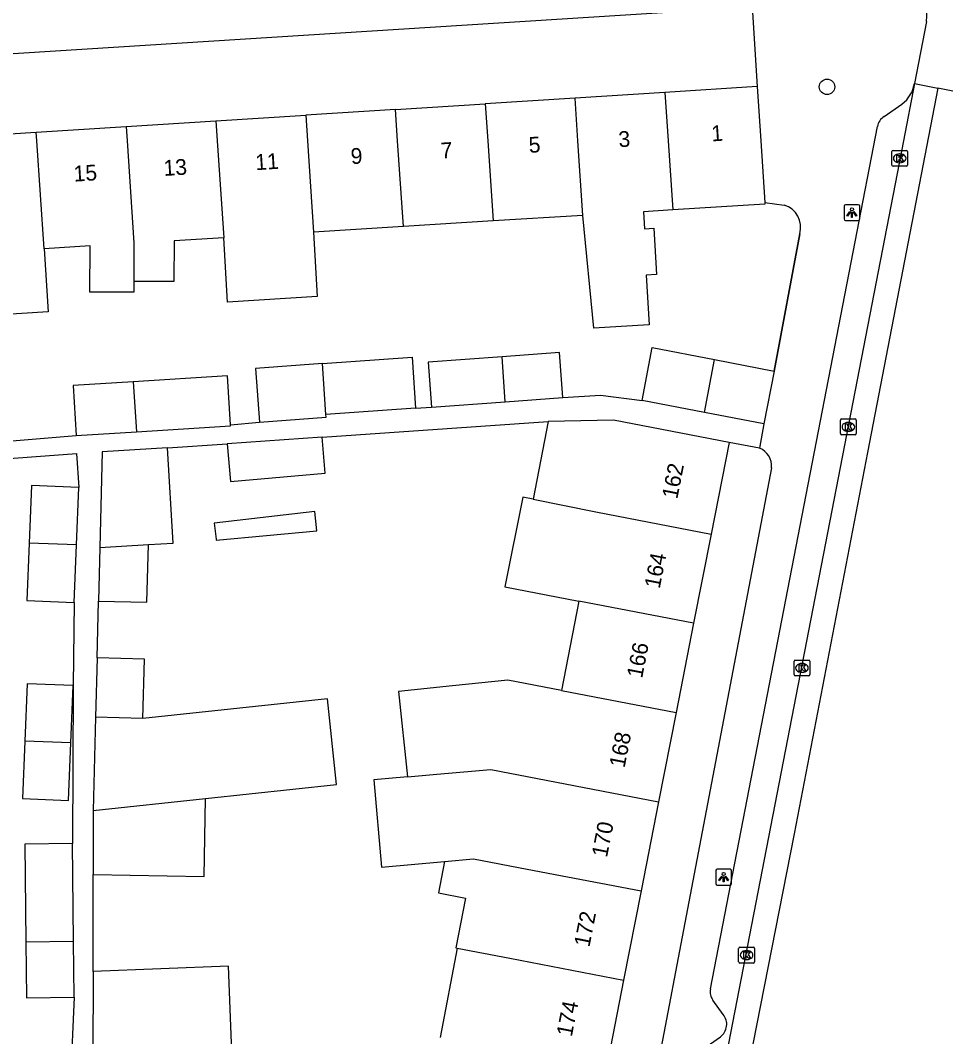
# Model space of a CAD drawing. Extents: x 159053 to 160041, y 380450 to 381422.
# Drawn here: x 159933.3 to 159992.2, y 380943.4 to 381007.6 of the extents above; entities that cross this region are included whole.
import ezdxf

# ---------------------------------------------------------------- set-up
doc = ezdxf.new("R2010")
doc.units = 0
for name, color, linetype in [('IMGEO_Boom', 7, 'Continuous'), ('IMGEO_Kolk', 7, 'Continuous'), ('IMGEO_Lichtpunt', 7, 'Continuous'), ('IMGEO_Muur', 7, 'Continuous'), ('IMGEO_Pand', 7, 'Continuous'), ('IMGEO_Pand_nummerreeks', 7, 'Continuous'), ('IMGEO_Rijbaan_lokaal_gesloten', 7, 'Continuous'), ('IMGEO_Rijbaan_lokaal_open', 7, 'Continuous'), ('IMGEO_Voetpad_open', 7, 'Continuous')]:
    doc.layers.add(name, color=color, linetype=linetype)

msp = doc.modelspace()

# ---------------------------------------------------------------- linework, layer by layer
at = {"layer": 'IMGEO_Boom'}
msp.add_circle((159984.26, 381003.419), 0.489, dxfattribs=at)
at = {"layer": 'IMGEO_Kolk'}
for p, q in [((159988.357, 380998.473), (159988.357, 380999.325)), ((159988.432, 380999.399), (159989.284, 380999.399)), ((159988.845, 380999.179), (159988.87, 380999.179)), ((159989.358, 380999.325), (159989.358, 380998.473)), ((159989.284, 380998.399), (159988.432, 380998.399)), ((159988.868, 380998.619), (159988.843, 380998.619)), ((159985.108, 380981.487), (159985.108, 380982.339)), ((159985.183, 380982.413), (159986.035, 380982.413)), ((159985.596, 380982.193), (159985.621, 380982.193)), ((159986.109, 380982.339), (159986.109, 380981.487)), ((159985.619, 380981.633), (159985.594, 380981.633)), ((159986.035, 380981.413), (159985.183, 380981.413)), ((159982.175, 380966.245), (159982.175, 380967.097)), ((159982.25, 380967.171), (159983.102, 380967.171)), ((159982.663, 380966.951), (159982.688, 380966.951)), ((159983.176, 380967.097), (159983.176, 380966.245)), ((159983.102, 380966.171), (159982.25, 380966.171)), ((159982.686, 380966.391), (159982.661, 380966.391)), ((159978.674, 380948.081), (159978.674, 380948.933)), ((159978.749, 380949.007), (159979.601, 380949.007)), ((159979.162, 380948.787), (159979.187, 380948.787)), ((159979.675, 380948.933), (159979.675, 380948.081)), ((159979.185, 380948.227), (159979.16, 380948.227)), ((159979.601, 380948.007), (159978.749, 380948.007))]:
    msp.add_line(p, q, dxfattribs=at)
for points in [[(159988.357, 380998.473), (159988.357, 380999.325)], [(159988.432, 380999.399), (159989.284, 380999.399)], [(159988.678, 380999.099), (159988.801, 380999.099), (159988.801, 380998.948), (159988.931, 380999.099), (159989.095, 380999.099), (159988.949, 380998.948), (159989.102, 380998.699), (159988.95, 380998.699), (159988.865, 380998.863), (159988.801, 380998.796), (159988.801, 380998.699), (159988.678, 380998.699), (159988.678, 380999.099)], [(159989.358, 380999.325), (159989.358, 380998.473)], [(159989.284, 380998.399), (159988.432, 380998.399)], [(159985.108, 380981.487), (159985.108, 380982.339)], [(159985.183, 380982.413), (159986.035, 380982.413)], [(159986.109, 380982.339), (159986.109, 380981.487)], [(159985.429, 380982.113), (159985.552, 380982.113), (159985.552, 380981.962), (159985.682, 380982.113), (159985.846, 380982.113), (159985.7, 380981.962), (159985.853, 380981.713), (159985.701, 380981.713), (159985.616, 380981.877), (159985.552, 380981.81), (159985.552, 380981.713), (159985.429, 380981.713), (159985.429, 380982.113)], [(159986.035, 380981.413), (159985.183, 380981.413)], [(159982.175, 380966.245), (159982.175, 380967.097)], [(159982.25, 380967.171), (159983.102, 380967.171)], [(159982.496, 380966.871), (159982.619, 380966.871), (159982.619, 380966.72), (159982.749, 380966.871), (159982.913, 380966.871), (159982.767, 380966.72), (159982.92, 380966.471), (159982.768, 380966.471), (159982.683, 380966.635), (159982.619, 380966.568), (159982.619, 380966.471), (159982.496, 380966.471), (159982.496, 380966.871)], [(159983.176, 380967.097), (159983.176, 380966.245)], [(159983.102, 380966.171), (159982.25, 380966.171)], [(159978.674, 380948.081), (159978.674, 380948.933)], [(159978.749, 380949.007), (159979.601, 380949.007)], [(159979.675, 380948.933), (159979.675, 380948.081)], [(159978.995, 380948.707), (159979.118, 380948.707), (159979.118, 380948.556), (159979.248, 380948.707), (159979.412, 380948.707), (159979.266, 380948.556), (159979.419, 380948.307), (159979.267, 380948.307), (159979.182, 380948.471), (159979.118, 380948.404), (159979.118, 380948.307), (159978.995, 380948.307), (159978.995, 380948.707)], [(159979.601, 380948.007), (159978.749, 380948.007)]]:
    msp.add_lwpolyline(points, dxfattribs=at)
for centre, start, end in [((159988.434, 380999.323), 91.55205, 178.44795), ((159988.434, 380999.323), 91.55205, 178.44795), ((159989.282, 380999.323), 1.55205, 88.44795), ((159989.282, 380999.323), 1.55205, 88.44795), ((159988.434, 380998.475), 181.55205, 268.44795), ((159988.434, 380998.475), 181.55205, 268.44795), ((159989.282, 380998.475), 271.55205, 358.44795), ((159989.282, 380998.475), 271.55205, 358.44795), ((159985.185, 380982.337), 91.55205, 178.44795), ((159985.185, 380982.337), 91.55205, 178.44795), ((159986.033, 380982.337), 1.55205, 88.44795), ((159986.033, 380982.337), 1.55205, 88.44795), ((159985.185, 380981.489), 181.55205, 268.44795), ((159985.185, 380981.489), 181.55205, 268.44795), ((159986.033, 380981.489), 271.55205, 358.44795), ((159986.033, 380981.489), 271.55205, 358.44795), ((159982.252, 380967.095), 91.55205, 178.44795), ((159982.252, 380967.095), 91.55205, 178.44795), ((159983.1, 380967.095), 1.55205, 88.44795), ((159983.1, 380967.095), 1.55205, 88.44795), ((159982.252, 380966.247), 181.55205, 268.44795), ((159982.252, 380966.247), 181.55205, 268.44795), ((159983.1, 380966.247), 271.55205, 358.44795), ((159983.1, 380966.247), 271.55205, 358.44795), ((159978.751, 380948.931), 91.55205, 178.44795), ((159978.751, 380948.931), 91.55205, 178.44795), ((159979.599, 380948.931), 1.55205, 88.44795), ((159979.599, 380948.931), 1.55205, 88.44795), ((159978.751, 380948.083), 181.55205, 268.44795), ((159978.751, 380948.083), 181.55205, 268.44795), ((159979.599, 380948.083), 271.55205, 358.44795), ((159979.599, 380948.083), 271.55205, 358.44795)]:
    msp.add_arc(centre, 0.0765, start, end, dxfattribs=at)
for centre, major_axis, ratio, start_param, end_param in [((159988.844, 380998.899), (-0.387, 0.002), 0.722429, 4.712389, 7.853982), ((159988.869, 380998.899), (-0.39, 0.002), 0.717154, 1.570796, 4.712389), ((159985.595, 380981.913), (-0.387, 0.002), 0.722429, 4.712389, 7.853982), ((159985.62, 380981.913), (-0.39, 0.002), 0.717154, 1.570796, 4.712389), ((159982.662, 380966.671), (-0.387, 0.002), 0.722429, 4.712389, 7.853982), ((159982.687, 380966.671), (-0.39, 0.002), 0.717154, 1.570796, 4.712389), ((159979.161, 380948.507), (-0.387, 0.002), 0.722429, 4.712389, 7.853982), ((159979.186, 380948.507), (-0.39, 0.002), 0.717154, 1.570796, 4.712389)]:
    msp.add_ellipse(centre, major_axis=major_axis, ratio=ratio, start_param=start_param, end_param=end_param, dxfattribs=at)
at = {"layer": 'IMGEO_Lichtpunt'}
for p, q in [((159985.335, 380995.869), (159985.335, 380995.062)), ((159985.335, 380995.869), (159985.335, 380995.062)), ((159986.237, 380995.964), (159985.429, 380995.964)), ((159986.237, 380995.964), (159985.429, 380995.964)), ((159986.331, 380995.062), (159986.331, 380995.869)), ((159986.331, 380995.062), (159986.331, 380995.869)), ((159985.429, 380994.968), (159986.237, 380994.968)), ((159985.429, 380994.968), (159986.237, 380994.968)), ((159978.128, 380953.935), (159977.32, 380953.935)), ((159978.128, 380953.935), (159977.32, 380953.935)), ((159977.226, 380953.84), (159977.226, 380953.033)), ((159977.226, 380953.84), (159977.226, 380953.033)), ((159978.222, 380953.033), (159978.222, 380953.84)), ((159978.222, 380953.033), (159978.222, 380953.84)), ((159977.32, 380952.939), (159978.128, 380952.939)), ((159977.32, 380952.939), (159978.128, 380952.939))]:
    msp.add_line(p, q, dxfattribs=at)
for points in [[(159985.709, 380995.533), (159985.748, 380995.505), (159985.56, 380995.243), (159985.522, 380995.27), (159985.709, 380995.533)], [(159985.811, 380995.485), (159985.858, 380995.485), (159985.858, 380995.163), (159985.811, 380995.163), (159985.811, 380995.485)], [(159985.921, 380995.505), (159985.959, 380995.532), (159986.146, 380995.27), (159986.107, 380995.242), (159985.921, 380995.505)], [(159977.6, 380953.504), (159977.639, 380953.476), (159977.451, 380953.214), (159977.413, 380953.241), (159977.6, 380953.504)], [(159977.702, 380953.456), (159977.749, 380953.456), (159977.749, 380953.134), (159977.702, 380953.134), (159977.702, 380953.456)], [(159977.812, 380953.476), (159977.85, 380953.503), (159978.037, 380953.241), (159977.998, 380953.213), (159977.812, 380953.476)]]:
    msp.add_lwpolyline(points, dxfattribs=at)
for centre in [(159985.834, 380995.667), (159977.725, 380953.638)]:
    msp.add_circle(centre, 0.0994, dxfattribs=at)
for centre, start, end in [((159985.429, 380995.869), 90, 180), ((159985.429, 380995.869), 90, 180), ((159986.237, 380995.869), 0, 90), ((159986.237, 380995.869), 0, 90), ((159985.429, 380995.062), 180, 270), ((159985.429, 380995.062), 180, 270), ((159986.237, 380995.062), 270, 0), ((159986.237, 380995.062), 270, 360), ((159977.32, 380953.84), 90, 180), ((159977.32, 380953.84), 90, 180), ((159978.128, 380953.84), 0, 90), ((159978.128, 380953.84), 0, 90), ((159977.32, 380953.033), 180, 270), ((159977.32, 380953.033), 180, 270), ((159978.128, 380953.033), 270, 0), ((159978.128, 380953.033), 270, 360)]:
    msp.add_arc(centre, 0.0946, start, end, dxfattribs=at)
at = {"layer": 'IMGEO_Muur'}
for points in [[(159980.326, 380996.109), (159981.552, 380995.942)], [(159980.919, 380985.443), (159982.539, 380994.129)]]:
    msp.add_lwpolyline(points, dxfattribs=at)
msp.add_arc((159981.135, 380994.54), 1.463, 343.68737, 73.44051, dxfattribs=at)
at = {"layer": 'IMGEO_Pand'}
for points in [[(159979.84, 381003.432), (159974.01, 381003.064)], [(159979.84, 381003.432), (159980.068, 381000), (159980.326, 380996.109)], [(159974.01, 381003.064), (159968.333, 381002.706)], [(159974.01, 381003.064), (159974.216, 381000), (159974.508, 380995.637)], [(159956.979, 381001.989), (159962.656, 381002.347)], [(159968.333, 381002.706), (159962.656, 381002.347)], [(159962.656, 381002.347), (159962.813, 381000), (159963.153, 380994.934)], [(159968.83, 380995.285), (159968.514, 381000), (159968.333, 381002.706)], [(159945.627, 381001.273), (159951.302, 381001.631)], [(159956.979, 381001.989), (159951.302, 381001.631)], [(159951.302, 381001.631), (159951.411, 381000), (159951.799, 380994.231)], [(159957.476, 380994.582), (159957.112, 381000), (159956.979, 381001.989)], [(159934.272, 381000.556), (159939.949, 381000.914)], [(159939.949, 381000.914), (159945.627, 381001.273)], [(159939.949, 381000.914), (159940.01, 381000), (159940.442, 380993.557), (159940.431, 380991.113)], [(159945.627, 381001.273), (159945.712, 381000), (159946.12, 380993.879)], [(159928.596, 381000.198), (159934.272, 381000.556)], [(159934.767, 380993.177), (159934.309, 381000), (159934.272, 381000.556)], [(159980.326, 380996.109), (159980.333, 380995.997), (159974.508, 380995.637)], [(159968.83, 380995.285), (159963.153, 380994.934)], [(159974.508, 380995.637), (159972.65, 380995.522), (159972.716, 380994.446), (159973.304, 380994.483), (159973.486, 380991.544), (159972.83, 380991.503), (159973.021, 380988.363), (159971.25, 380988.255), (159969.52, 380988.149), (159968.83, 380995.285)], [(159957.476, 380994.582), (159951.799, 380994.231)], [(159963.153, 380994.934), (159957.476, 380994.582)], [(159946.12, 380993.879), (159942.981, 380993.685), (159942.97, 380991.101), (159940.431, 380991.113)], [(159951.799, 380994.231), (159952.026, 380990.154), (159946.353, 380989.796), (159946.12, 380993.879)], [(159934.767, 380993.177), (159935.014, 380989.184), (159929.338, 380988.833)], [(159940.431, 380991.113), (159940.428, 380990.43), (159937.653, 380990.442), (159937.666, 380993.356), (159934.767, 380993.177)], [(159972.566, 380983.589), (159973.21, 380986.928), (159977.157, 380986.168)], [(159952.358, 380985.913), (159958.031, 380986.323), (159958.248, 380983.098)], [(159963.729, 380986.347), (159959.045, 380986.009), (159959.25, 380983.17)], [(159967.554, 380983.77), (159967.349, 380986.608), (159963.729, 380986.347)], [(159963.92, 380983.507), (159963.729, 380986.347)], [(159976.512, 380982.828), (159977.157, 380986.168)], [(159977.157, 380986.168), (159980.919, 380985.443)], [(159952.358, 380985.913), (159948.132, 380985.608), (159948.377, 380982.217)], [(159952.575, 380982.688), (159952.358, 380985.913)], [(159980.919, 380985.443), (159980.275, 380982.103)], [(159940.403, 380984.765), (159936.602, 380984.53), (159936.797, 380981.367)], [(159946.55, 380982.04), (159946.359, 380985.133), (159940.403, 380984.765)], [(159940.403, 380984.765), (159940.598, 380981.602)], [(159959.25, 380983.17), (159963.92, 380983.507)], [(159963.92, 380983.507), (159967.554, 380983.77)], [(159976.512, 380982.828), (159972.566, 380983.589)], [(159958.248, 380983.098), (159952.575, 380982.688)], [(159980.275, 380982.103), (159976.512, 380982.828)], [(159948.377, 380982.217), (159952.586, 380982.521), (159952.575, 380982.688)], [(159966.625, 380982.251), (159965.679, 380977.342)], [(159978.07, 380980.923), (159973.161, 380981.869), (159970.764, 380982.331), (159966.625, 380982.251)], [(159936.797, 380981.367), (159940.598, 380981.602)], [(159940.598, 380981.602), (159946.554, 380981.97), (159946.55, 380982.04)], [(159952.336, 380981.26), (159946.327, 380980.843)], [(159946.327, 380980.843), (159946.538, 380978.463), (159952.537, 380978.996), (159952.336, 380981.26)], [(159978.07, 380980.923), (159976.935, 380975.136)], [(159942.56, 380980.582), (159938.44, 380980.328), (159938.284, 380974.295)], [(159941.357, 380974.476), (159942.915, 380974.568), (159942.56, 380980.582)], [(159936.952, 380978.089), (159933.967, 380978.21), (159933.819, 380974.57)], [(159936.804, 380974.449), (159936.952, 380978.089)], [(159965.679, 380977.342), (159965.036, 380977.472), (159963.887, 380971.792), (159968.56, 380970.892)], [(159965.679, 380977.342), (159969.648, 380976.539), (159976.935, 380975.136)], [(159945.644, 380974.803), (159945.649, 380974.759), (159952.015, 380975.35), (159951.871, 380976.565), (159945.524, 380975.816), (159945.644, 380974.803)], [(159976.935, 380975.136), (159975.828, 380969.492)], [(159933.819, 380974.57), (159933.67, 380970.93), (159936.655, 380970.809)], [(159936.804, 380974.449), (159933.819, 380974.57)], [(159936.655, 380970.809), (159936.804, 380974.449)], [(159938.196, 380970.902), (159941.251, 380970.823), (159941.357, 380974.476)], [(159938.284, 380974.295), (159941.357, 380974.476)], [(159938.284, 380974.295), (159938.196, 380970.902)], [(159968.56, 380970.892), (159967.472, 380965.246)], [(159975.828, 380969.492), (159968.56, 380970.892)], [(159975.828, 380969.492), (159974.721, 380963.851)], [(159938.114, 380967.299), (159938.017, 380963.552)], [(159941.013, 380963.475), (159941.11, 380967.221), (159938.114, 380967.299)], [(159936.594, 380965.555), (159933.693, 380965.673), (159933.545, 380962.043)], [(159936.446, 380961.925), (159936.594, 380965.555)], [(159967.472, 380965.246), (159964.072, 380965.9), (159960.583, 380965.536), (159957.172, 380965.179), (159957.736, 380959.78)], [(159967.472, 380965.246), (159974.721, 380963.851)], [(159944.967, 380958.411), (159953.255, 380959.299), (159952.673, 380964.724), (159941.013, 380963.475)], [(159938.017, 380963.552), (159937.864, 380957.649)], [(159941.013, 380963.475), (159938.017, 380963.552)], [(159974.721, 380963.851), (159973.614, 380958.208)], [(159933.545, 380962.043), (159933.398, 380958.413), (159936.298, 380958.294), (159936.446, 380961.925)], [(159936.446, 380961.925), (159933.545, 380962.043)], [(159957.736, 380959.78), (159955.606, 380959.59), (159956.098, 380954.071), (159960.076, 380954.426)], [(159957.736, 380959.78), (159959.585, 380959.945), (159963.008, 380960.25), (159973.614, 380958.208)], [(159937.864, 380957.649), (159944.967, 380958.411)], [(159937.864, 380953.597), (159944.889, 380953.485), (159944.967, 380958.411)], [(159973.614, 380958.208), (159972.507, 380952.565)], [(159937.864, 380957.649), (159937.864, 380953.597)], [(159936.565, 380955.564), (159933.549, 380955.532), (159933.615, 380949.349)], [(159936.631, 380949.381), (159936.565, 380955.564)], [(159960.076, 380954.426), (159961.921, 380954.603), (159965.296, 380953.954), (159972.507, 380952.565)], [(159960.076, 380954.426), (159959.694, 380952.442), (159961.405, 380952.113), (159960.798, 380948.965), (159960.88, 380948.949)], [(159972.507, 380952.565), (159971.401, 380946.923)], [(159933.615, 380949.349), (159936.631, 380949.381)], [(159936.668, 380945.845), (159936.631, 380949.381)], [(159933.615, 380949.349), (159933.652, 380945.813), (159936.668, 380945.845)], [(159960.88, 380948.949), (159959.793, 380943.301)], [(159960.88, 380948.949), (159964.208, 380948.308), (159971.401, 380946.923)], [(159937.863, 380947.481), (159937.841, 380942.061)], [(159940.884, 380942.04), (159946.625, 380942.394), (159946.42, 380947.805), (159937.863, 380947.481)], [(159971.401, 380946.923), (159970.294, 380941.28)]]:
    msp.add_lwpolyline(points, dxfattribs=at)
at = {"layer": 'IMGEO_Rijbaan_lokaal_gesloten'}
for points in [[(159989.783, 381003.618), (159989.087, 381000), (159973.351, 380918.792), (159973.157, 380917.46), (159972.955, 380915.322), (159972.773, 380911.751)], [(159991.264, 381003.327), (159986.814, 380980.291), (159982.186, 380956.184), (159976.732, 380928.397), (159975.654, 380922.688), (159974.829, 380917.74), (159974.322, 380913.489), (159974.069, 380906.385), (159972.959, 380886.176)]]:
    msp.add_lwpolyline(points, dxfattribs=at)
at = {"layer": 'IMGEO_Rijbaan_lokaal_open'}
for points in [[(159990.545, 381007.558), (159989.783, 381003.618)], [(159989.783, 381003.618), (159991.264, 381003.327)], [(159992.204, 381003.143), (159991.264, 381003.327)]]:
    msp.add_lwpolyline(points, dxfattribs=at)
msp.add_arc((159984.486, 381008.113), 6.084, 354.76199, 90.92361, dxfattribs=at)
at = {"layer": 'IMGEO_Voetpad_open'}
for points in [[(159897.082, 381003.262), (159979.529, 381008.47)], [(159979.529, 381008.47), (159979.84, 381003.432)], [(159987.877, 381001.534), (159988.98, 381002.326), (159989.31, 381002.602), (159989.64, 381003.102), (159989.783, 381003.618)], [(159976.886, 380946.368), (159986.043, 380993.616), (159987.447, 381000.909)], [(159980.326, 380996.109), (159981.552, 380995.942)], [(159982.539, 380994.129), (159980.919, 380985.443)], [(159967.554, 380983.77), (159969.938, 380983.912), (159972.566, 380983.589)], [(159958.248, 380983.098), (159959.25, 380983.17)], [(159946.55, 380982.04), (159948.377, 380982.217)], [(159952.336, 380981.26), (159966.625, 380982.251)], [(159980.275, 380982.103), (159979.998, 380980.576)], [(159932.491, 380981.009), (159936.797, 380981.367)], [(159979.998, 380980.576), (159978.07, 380980.923)], [(159907.71, 380976.042), (159924.877, 380979.346), (159936.812, 380980.24), (159936.952, 380978.089)], [(159942.56, 380980.582), (159946.327, 380980.843)], [(159980.751, 380979.327), (159968.22, 380913.465)], [(159936.655, 380970.809), (159936.594, 380965.555)], [(159938.114, 380967.299), (159938.196, 380970.902)], [(159936.594, 380965.555), (159936.565, 380955.564)], [(159937.863, 380947.481), (159937.864, 380953.597)], [(159936.668, 380945.845), (159936.435, 380940.673)], [(159977.699, 380944.75), (159977.047, 380945.654)], [(159976.47, 380942.593), (159977.522, 380943.351)]]:
    msp.add_lwpolyline(points, dxfattribs=at)
for centre, radius, start, end in [((159988.323, 381000.767), 0.887, 120.16491, 170.77915), ((159981.135, 380994.54), 1.463, 343.68737, 73.44051), ((159979.501, 380979.425), 1.254, 355.51366, 66.65641), ((159977.796, 380946.198), 0.925, 169.41164, 216.00259), ((159976.947, 380944.134), 0.972, 306.28501, 39.29361)]:
    msp.add_arc(centre, radius, start, end, dxfattribs=at)

# ---------------------------------------------------------------- texts
at = {"layer": 'IMGEO_Pand_nummerreeks'}
for s, rotation, p in [('1', 3.61182, (159976.972, 380999.965)), ('5', 3.61843, (159965.429, 380999.236)), ('3', 3.60963, (159971.105, 380999.595)), ('9', 3.61152, (159954.178, 380998.525)), ('7', 3.61152, (159959.866, 380998.884)), ('13', 3.61152, (159942.342, 380997.778)), ('11', 3.61152, (159948.144, 380998.144)), ('15', 3.61152, (159936.655, 380997.419)), ('162', 78.90166, (159974.793, 380977.31)), ('164', 78.90202, (159973.682, 380971.645)), ('166', 78.90166, (159972.57, 380965.978)), ('168', 78.90166, (159971.459, 380960.314)), ('170', 78.90202, (159970.348, 380954.647)), ('172', 78.90202, (159969.235, 380948.974)), ('174', 78.90202, (159968.123, 380943.309))]:
    msp.add_text(s, height=1, rotation=rotation, dxfattribs=at).set_placement(p)

doc.saveas('drawing.dxf')
